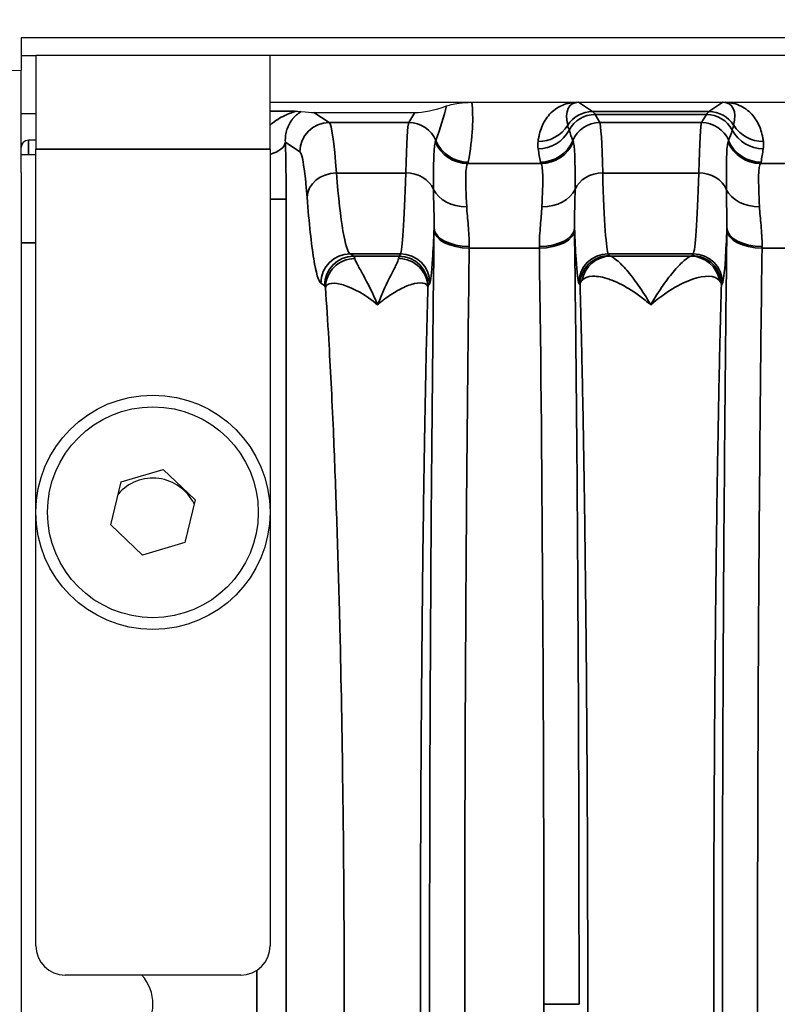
# Model space of a CAD drawing. Header units: millimetres. Extents: x 399 to 6233, y -1870 to 1602.
# Tile 565 of 656: x 5351 to 5364, y 314 to 330. Entities that reach past the tile are written whole.
import ezdxf

# ---------------------------------------------------------------- set-up
doc = ezdxf.new("R2010")
doc.units = ezdxf.units.MM
for name, color, linetype, lineweight in [('AM_5', 3, 'Continuous', 25), ('可見 (ISO)', 7, 'Continuous', 25), ('窄部可見 (ISO)', 7, 'Continuous', 35)]:
    doc.layers.add(name, color=color, linetype=linetype, lineweight=lineweight)
doc.styles.add('尺寸標註', font='romans.shx', dxfattribs={"bigfont": 'CHINESET.SHX'})
doc.dimstyles.new('CNS1$0', dxfattribs={"dimtxt": 2.5, "dimasz": 2.5, "dimexe": 1, "dimexo": 1, "dimgap": 1.5, "dimtad": 1, "dimtoh": 1, "dimdec": 1, "dimdsep": 46, "dimtxsty": '尺寸標註', "dimcen": 0, "dimclrd": 2, "dimclre": 2, "dimclrt": 1, "dimadec": 0, "dimazin": 2, "dimtp": 0.1, "dimtm": 0.1, "dimtfac": 0.71, "dimtdec": 1, "dimtmove": 0, "dimatfit": 0, "dimfxl": 0, "dimlwd": 13, "dimlwe": 13, "dimarcsym": 0})

# ---------------------------------------------------------------- blocks, each defined once
blk = doc.blocks.new('*D297')
at = {"layer": 'AM_5', "color": 2, "lineweight": 13}
for p, q in [((5339.611, 314.595), (5339.611, 341.186)), ((5500.331, 319.807), (5500.331, 341.186)), ((5342.111, 340.186), (5497.831, 340.186))]:
    blk.add_line(p, q, dxfattribs=at)
at = {"layer": 'AM_5', "color": 2, "lineweight": -2}
for points in [[(5342.111, 340.603), (5342.111, 339.77), (5339.611, 340.186)], [(5497.831, 340.603), (5497.831, 339.77), (5500.331, 340.186)]]:
    blk.add_solid(points, dxfattribs=at)
at = {"layer": 'Defpoints', "color": 0, "lineweight": -2}
for p in [(5500.331, 340.186), (5500.331, 318.807), (5339.611, 313.595)]:
    blk.add_point(p, dxfattribs=at)
at = {"layer": 'AM_5', "color": 1, "insert": (5419.971, 342.936), "char_height": 2.5, "attachment_point": 5, "style": '尺寸標註'}
blk.add_mtext('160.7', dxfattribs=at)

msp = doc.modelspace()

# ---------------------------------------------------------------- linework, layer by layer
at = {"layer": '可見 (ISO)'}
for p, q in [((5351.311, 330.095), (5351.311, 329.795)), ((5464.311, 330.095), (5351.311, 330.095)), ((5351.311, 329.795), (5351.311, 329.545)), ((5351.311, 329.795), (5351.561, 329.795)), ((5355.561, 329.795), (5351.561, 329.795)), ((5351.561, 329.795), (5351.561, 328.195)), ((5355.561, 328.195), (5355.561, 329.795)), ((5460.061, 329.795), (5355.561, 329.795)), ((5342.969, 329.399), (5351.311, 329.545)), ((5351.311, 327.795), (5351.311, 329.545)), ((5355.561, 328.995), (5460.061, 328.995)), ((5356.311, 328.821), (5358.034, 328.821)), ((5351.561, 328.795), (5351.311, 328.795)), ((5351.561, 328.345), (5351.436, 328.345)), ((5356.642, 328.345), (5356.642, 328.345)), ((5357.901, 328.345), (5357.901, 328.345)), ((5361.221, 328.345), (5361.221, 328.345)), ((5362.901, 328.345), (5362.901, 328.345)), ((5351.311, 328.295), (5351.336, 328.295)), ((5351.561, 314.595), (5351.561, 328.195)), ((5355.561, 328.195), (5355.561, 314.595)), ((5351.561, 328.095), (5351.311, 328.095)), ((5351.311, 327.795), (5351.311, 299.394)), ((5356.609, 324.095), (5356.609, 324.095)), ((5358.215, 324.095), (5358.215, 324.095)), ((5353.018, 322.512), (5353.738, 322.724)), ((5353.738, 322.724), (5354.281, 322.207)), ((5352.841, 321.783), (5353.018, 322.512)), ((5354.281, 322.207), (5354.105, 321.477)), ((5353.385, 321.265), (5352.841, 321.783)), ((5354.105, 321.477), (5353.385, 321.265)), ((5355.061, 314.095), (5352.061, 314.095))]:
    msp.add_line(p, q, dxfattribs=at)
for radius in [2, 1.8]:
    msp.add_circle((5353.561, 321.995), radius, dxfattribs=at)
for centre, radius, start, end in [((5351.436, 328.22), 0.125, 90, 180), ((5353.561, 321.795), 0.783, 26.0818, 139.2263), ((5352.061, 314.595), 0.5, 180, 270), ((5355.061, 314.595), 0.5, 270, 0), ((5352.811, 313.595), 0.75, 318.1897, 41.8103)]:
    msp.add_arc(centre, radius, start, end, dxfattribs=at)
for centre, major_axis, ratio, start_param, end_param in [((5355.061, 329.154), (1.346, -0.312), 0.087373, 5.606534, 5.922498), ((5358.533, 329.154), (0.703, 0.26), 0.296942, 3.818001, 4.660239)]:
    msp.add_ellipse(centre, major_axis=major_axis, ratio=ratio, start_param=start_param, end_param=end_param, dxfattribs=at)
for points, knots in [([(5358.574, 328.932), (5358.603, 328.942), (5358.64, 328.954), (5358.717, 328.97), (5358.77, 328.98), (5358.861, 328.989), (5358.888, 328.991), (5358.935, 328.993), (5358.948, 328.994), (5358.97, 328.994), (5358.977, 328.995), (5358.988, 328.995), (5358.991, 328.995), (5358.998, 328.995), (5359.002, 328.995), (5359.005, 328.995)], [-0.2326944, -0.2326944, -0.2326944, -0.2326944, -0.1132276, -0.1132276, -0.0354432, -0.0354432, -0.0129893, -0.0129893, -0.0052284, -0.0052284, -0.0022698, -0.0022698, -0.0010702, -0.0010702, 0, 0, 0, 0]), ([(5360.792, 328.995), (5360.799, 328.995), (5360.806, 328.995), (5360.813, 328.995), (5360.819, 328.995), (5360.824, 328.995), (5360.828, 328.995)], [0.00000000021, 0.00000000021, 0.00000000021, 0.00000000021, 0.00002113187, 0.00002113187, 0.00002113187, 0.0000394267, 0.0000394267, 0.0000394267, 0.0000394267]), ([(5363.294, 328.995), (5363.299, 328.995), (5363.306, 328.995), (5363.313, 328.995), (5363.319, 328.995), (5363.324, 328.995), (5363.33, 328.995)], [-0.00000491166, -0.00000491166, -0.00000491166, -0.00000491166, 0.00001772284, 0.00001772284, 0.00001772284, 0.00003506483, 0.00003506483, 0.00003506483, 0.00003506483]), ([(5355.985, 328.842), (5356.017, 328.841), (5356.043, 328.84), (5356.077, 328.839), (5356.087, 328.838), (5356.093, 328.837)], [-0.0000078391, -0.0000078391, -0.0000078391, -0.0000078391, 0.000153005, 0.000153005, 0.0003138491, 0.0003138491, 0.0003138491, 0.0003138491])]:
    msp.add_open_spline(points, degree=3, knots=knots, dxfattribs=at)
at = {"layer": '窄部可見 (ISO)'}
for p, q in [((5360.828, 328.995), (5361.067, 328.836)), ((5363.055, 328.836), (5363.294, 328.995)), ((5355.561, 328.842), (5355.985, 328.842)), ((5356.311, 328.821), (5356.569, 328.649)), ((5357.931, 328.649), (5358.034, 328.821)), ((5361.067, 328.836), (5363.055, 328.836)), ((5356.569, 328.649), (5357.931, 328.649)), ((5363.012, 328.784), (5361.11, 328.784)), ((5361.11, 328.784), (5361.192, 328.649)), ((5361.192, 328.649), (5362.931, 328.649)), ((5362.931, 328.649), (5363.012, 328.784)), ((5351.436, 328.095), (5351.436, 328.345)), ((5356.07, 328.149), (5355.823, 328.314)), ((5355.561, 328.195), (5351.561, 328.195)), ((5358.934, 327.95), (5360.188, 327.95)), ((5363.934, 327.95), (5365.224, 327.95)), ((5356.693, 327.787), (5357.881, 327.787)), ((5361.241, 327.787), (5362.881, 327.787)), ((5355.561, 327.342), (5355.836, 327.342)), ((5355.836, 327.342), (5355.836, 299.848)), ((5351.311, 326.595), (5351.561, 326.595)), ((5360.161, 326.504), (5358.962, 326.504)), ((5365.163, 326.504), (5363.962, 326.504)), ((5357.787, 326.408), (5356.928, 326.408)), ((5356.928, 326.408), (5356.989, 326.368)), ((5356.989, 326.368), (5357.763, 326.368)), ((5357.763, 326.368), (5357.787, 326.408)), ((5362.787, 326.408), (5361.335, 326.408)), ((5361.335, 326.408), (5361.354, 326.377)), ((5361.375, 326.368), (5362.747, 326.368)), ((5362.768, 326.377), (5362.787, 326.408)), ((5356.489, 325.868), (5356.429, 325.909)), ((5358.287, 325.909), (5358.263, 325.868)), ((5360.854, 325.878), (5360.835, 325.909)), ((5363.287, 325.909), (5363.268, 325.878)), ((5355.337, 313.012), (5355.337, 314.178)), ((5360.238, 313.595), (5360.837, 313.595))]:
    msp.add_line(p, q, dxfattribs=at)
for centre, major_axis, ratio, start_param, end_param in [((5361.342, 328.152), (0.641, -0.802), 0.399262, 2.832426, 3.839089), ((5362.78, 328.152), (-0.641, -0.802), 0.399262, 2.444096, 3.45076), ((5357.559, 327.529), (-1.006, -2.097), 0.194686, 2.059644, 2.3927), ((5361.067, 328.336), (-0.277, -0.416), 0.999683, 3.729704, 4.736367), ((5361.038, 228.802), (0, 100.043), 0.020838, 6.248286, 6.269226), ((5363.085, 228.802), (0, 100.043), 0.020838, 0.01396, 0.034899), ((5363.055, 328.336), (0.277, -0.416), 0.999683, 1.546818, 2.553481), ((5356.569, 328.149), (-0.277, -0.416), 0.998023, 3.730274, 5.299244), ((5356.574, 324.535), (0.013, -4.117), 0.051328, 2.481346, 3.103383), ((5357.928, 324.535), (-0.005, -4.117), 0.020515, 3.17966, 3.801678), ((5357.931, 328.149), (-0.429, 0.257), 0.999172, 4.077035, 5.252328), ((5361.11, 328.285), (-0.429, -0.257), 0.999172, 4.17245, 5.254458), ((5361.192, 328.149), (-0.429, -0.257), 0.999172, 4.17245, 5.347743), ((5361.194, 324.535), (0.005, -4.117), 0.020515, 2.481507, 3.103525), ((5362.928, 324.535), (-0.005, -4.117), 0.020515, 3.17966, 3.801678), ((5362.931, 328.149), (0.429, -0.257), 0.999172, 0.935442, 2.110736), ((5363.012, 328.285), (0.429, -0.257), 0.999172, 1.028727, 2.110736), ((5360.137, 328.923), (0.595, -0.075), 0.998245, 4.838078, 5.844438), ((5360.139, 328.8), (0.594, 0.083), 0.998238, 4.573579, 5.655239), ((8488.591, 331.542), (-3128.282, -0.854), 0.045755, 0.015157, 0.016397), ((2235.531, 331.542), (3128.282, -0.854), 0.045755, 6.266788, 6.268029), ((5363.983, 328.8), (0.594, -0.083), 0.998238, 3.769539, 4.851199), ((5363.985, 328.923), (0.595, 0.075), 0.998245, 3.58034, 4.5867), ((5355.323, 328.314), (0.5, 0.015), 0.485876, 5.193812, 6.22327), ((5355.751, 327.439), (-0.005, 1.79), 0.047447, 4.657656, 5.222504), ((5355.381, 320.524), (3.014, 7.827), 0.001618, 6.189135, 6.234176), ((5358.934, 328.549), (0.477, -0.364), 0.997266, 4.194851, 5.363923), ((5358.945, 328.572), (0.59, -0.11), 0.998212, 3.721475, 4.896388), ((5360.177, 328.572), (0.59, 0.11), 0.998212, 4.52839, 5.703303), ((5360.188, 328.549), (0.477, 0.364), 0.997266, 4.060855, 5.229927), ((5363.742, 320.524), (-3.014, 7.827), 0.001618, 0.049009, 0.09405), ((5360.381, 320.524), (3.014, 7.827), 0.001618, 6.189135, 6.234176), ((5363.934, 328.549), (0.477, -0.364), 0.997266, 4.194851, 5.363923), ((5363.945, 328.572), (0.59, -0.11), 0.998212, 3.721475, 4.896388), ((5356.075, 324.447), (-0.013, 3.705), 0.057031, 5.622891, 6.244935), ((5360.918, 327.462), (-0.583, 1.898), 0.300773, 1.080395, 1.207191), ((5363.204, 327.462), (0.583, 1.898), 0.300773, 5.075994, 5.20279), ((5347.267, 327.981), (11.679, 0), 0.058758, 6.238419, 6.272371), ((5371.855, 327.981), (-11.679, 0), 0.058758, 0.010815, 0.044766), ((5352.267, 327.981), (11.679, 0), 0.058758, 6.23842, 6.27237), ((5356.693, 327.374), (-0.499, -0.038), 0.826263, 4.648767, 6.190139), ((5356.944, 334.404), (0, 8), 0.055683, 2.544616, 3.106686), ((5357.781, 334.407), (0, -8.003), 0.022251, 0.034889, 0.596848), ((5357.881, 327.374), (0.5, -0.015), 0.826915, 0.361643, 1.596274), ((5361.241, 327.374), (-0.5, -0.015), 0.826915, 4.686911, 5.921542), ((5361.341, 334.407), (0, -8.003), 0.022251, 5.686337, 6.248296), ((5362.781, 334.407), (0, -8.003), 0.022251, 0.034889, 0.596848), ((5362.881, 327.374), (0.5, -0.015), 0.826915, 0.361643, 1.596274), ((5358.919, 327.664), (-0.6, -0.023), 0.752166, 0.306707, 1.54183), ((5360.203, 327.664), (0.6, -0.023), 0.752166, 4.741355, 5.976479), ((5363.919, 327.664), (-0.6, -0.023), 0.752166, 0.306707, 1.54183), ((5358.41, 325.424), (-0.008, -3.01), 0.019461, 4.220257, 4.232359), ((5358.962, 326.846), (-0.6, 0.008), 0.525274, 0.024614, 1.577589), ((5358.962, 326.814), (-0.6, 0.008), 0.516344, 0.024457, 1.577318), ((5360.16, 326.846), (0.6, 0.008), 0.525274, 4.705596, 6.258572), ((5360.161, 326.814), (0.6, 0.008), 0.516344, 4.705867, 6.258728), ((5360.712, 325.424), (-0.008, 3.01), 0.019461, 5.192415, 5.204517), ((5363.41, 325.424), (-0.008, -3.01), 0.01946, 4.220267, 4.232368), ((5363.962, 326.846), (-0.6, 0.008), 0.525274, 0.024614, 1.577589), ((5363.962, 326.814), (-0.6, 0.008), 0.516344, 0.024457, 1.577318), ((5359.01, 325.346), (-0.008, -2.509), 0.023353, 4.220301, 4.232382), ((5360.112, 325.346), (-0.008, 2.509), 0.023353, 5.192398, 5.204479), ((5359.701, 313.595), (0, 25), 0.02145, 4.712389, 5.255001), ((5364.01, 325.346), (-0.008, -2.508), 0.023353, 4.220304, 4.232385), ((5356.928, 325.909), (-0.277, -0.416), 0.998023, 3.730274, 5.299244), ((5356.989, 325.868), (-0.277, -0.416), 0.998023, 3.730274, 5.299244), ((5356.984, 323.364), (0, 3.006), 0.043632, 6.109925, 6.248313), ((5357.765, 323.369), (0, 3.001), 0.017453, 0.034901, 0.167215), ((5357.763, 325.868), (-0.429, 0.257), 0.999172, 3.682263, 5.252328), ((5357.787, 325.909), (-0.429, 0.257), 0.999172, 3.682263, 5.252328), ((5361.335, 325.909), (-0.429, -0.257), 0.999172, 4.17245, 5.742515), ((5361.375, 325.868), (0.117, 0.486), 0.989056, 0.238805, 1.634834), ((5362.747, 325.868), (-0.117, 0.486), 0.989056, 4.648351, 6.04438), ((5362.787, 325.909), (0.429, -0.257), 0.999172, 0.54067, 2.110736), ((5356.485, 323.367), (0, 2.503), 0.052336, 6.10989, 6.24844), ((5358.265, 323.373), (0, 2.497), 0.020942, 0.034786, 0.167317), ((5359.701, 313.595), (0, 25), 0.02145, 4.169777, 4.712389)]:
    msp.add_ellipse(centre, major_axis=major_axis, ratio=ratio, start_param=start_param, end_param=end_param, dxfattribs=at)
for points, knots in [([(5359.005, 328.995), (5359.022, 328.865), (5359.026, 328.715), (5359.017, 328.551), (5359.008, 328.372), (5358.983, 328.177), (5358.945, 327.973)], [3.8442704, 3.8442704, 3.8442704, 3.8442704, 4.0696423, 4.0696423, 4.0696423, 4.3163862, 4.3163862, 4.3163862, 4.3163862]), ([(5360.137, 328.324), (5360.14, 328.347), (5360.144, 328.37), (5360.148, 328.391), (5360.152, 328.412), (5360.156, 328.433), (5360.162, 328.453), (5360.172, 328.494), (5360.185, 328.534), (5360.201, 328.573), (5360.233, 328.653), (5360.278, 328.727), (5360.334, 328.789), (5360.394, 328.854), (5360.467, 328.906), (5360.548, 328.941), (5360.591, 328.96), (5360.637, 328.973), (5360.684, 328.982), (5360.72, 328.989), (5360.756, 328.993), (5360.792, 328.995)], [2.1358688, 2.1358688, 2.1358688, 2.1358688, 2.1945542, 2.1945542, 2.1945542, 2.25329, 2.25329, 2.25329, 2.3713058, 2.3713058, 2.3713058, 2.612508, 2.612508, 2.612508, 2.8678155, 2.8678155, 2.8678155, 3.004742, 3.004742, 3.004742, 3.1094244, 3.1094244, 3.1094244, 3.1094244]), ([(5363.33, 328.995), (5363.366, 328.993), (5363.403, 328.989), (5363.438, 328.982), (5363.485, 328.973), (5363.531, 328.96), (5363.574, 328.941), (5363.655, 328.906), (5363.728, 328.854), (5363.788, 328.789), (5363.845, 328.727), (5363.889, 328.653), (5363.922, 328.573), (5363.937, 328.534), (5363.95, 328.494), (5363.961, 328.453), (5363.966, 328.433), (5363.97, 328.412), (5363.974, 328.391), (5363.978, 328.37), (5363.982, 328.347), (5363.985, 328.324)], [3.1737609, 3.1737609, 3.1737609, 3.1737609, 3.2784434, 3.2784434, 3.2784434, 3.4153698, 3.4153698, 3.4153698, 3.6706773, 3.6706773, 3.6706773, 3.9118795, 3.9118795, 3.9118795, 4.0298953, 4.0298953, 4.0298953, 4.0886311, 4.0886311, 4.0886311, 4.1473165, 4.1473165, 4.1473165, 4.1473165]), ([(5355.561, 328.602), (5355.575, 328.615), (5355.589, 328.627), (5355.603, 328.639), (5355.68, 328.701), (5355.764, 328.748), (5355.842, 328.782), (5355.844, 328.783), (5355.846, 328.784), (5355.848, 328.785), (5355.885, 328.801), (5355.922, 328.814), (5355.95, 328.824), (5355.952, 328.824), (5355.954, 328.825), (5355.956, 328.826), (5355.982, 328.835), (5355.997, 328.841), (5355.985, 328.842)], [0.0007788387, 0.0007788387, 0.0007788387, 0.0007788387, 0.0008591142, 0.0008591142, 0.0008591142, 0.0012950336, 0.0012950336, 0.0012950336, 0.0013059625, 0.0013059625, 0.0013059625, 0.0015108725, 0.0015108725, 0.0015108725, 0.0015260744, 0.0015260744, 0.0015260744, 0.0017267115, 0.0017267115, 0.0017267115, 0.0017267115]), ([(5356.093, 328.837), (5356.093, 328.837), (5356.092, 328.837), (5356.091, 328.836), (5356.091, 328.836), (5356.09, 328.835), (5356.09, 328.835), (5356.079, 328.828), (5356.067, 328.82), (5356.054, 328.811), (5356.04, 328.802), (5356.027, 328.791), (5356.013, 328.779), (5356.009, 328.775), (5356.005, 328.772), (5356.001, 328.769), (5355.988, 328.756), (5355.975, 328.743), (5355.962, 328.728), (5355.958, 328.725), (5355.955, 328.721), (5355.952, 328.717), (5355.949, 328.713), (5355.946, 328.709), (5355.943, 328.705), (5355.941, 328.703), (5355.939, 328.701), (5355.938, 328.699), (5355.933, 328.692), (5355.928, 328.686), (5355.923, 328.679), (5355.897, 328.641), (5355.872, 328.595), (5355.853, 328.54), (5355.852, 328.536), (5355.851, 328.533), (5355.85, 328.53), (5355.831, 328.47), (5355.818, 328.4), (5355.823, 328.314)], [0, 0, 0, 0, 0.000012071, 0.000012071, 0.000012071, 0.000023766, 0.000023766, 0.000023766, 0.000205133, 0.000205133, 0.000205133, 0.000386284, 0.000386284, 0.000386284, 0.000434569, 0.000434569, 0.000434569, 0.000603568, 0.000603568, 0.000603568, 0.000645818, 0.000645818, 0.000645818, 0.00068593, 0.00068593, 0.00068593, 0.000709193, 0.000709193, 0.000709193, 0.000772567, 0.000772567, 0.000772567, 0.001138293, 0.001138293, 0.001138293, 0.001158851, 0.001158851, 0.001158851, 0.001545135, 0.001545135, 0.001545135, 0.001545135]), ([(5360.644, 328.603), (5360.647, 328.591), (5360.65, 328.579), (5360.654, 328.566), (5360.659, 328.551), (5360.664, 328.536), (5360.669, 328.519)], [0, 0, 0, 0, 0.001000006, 0.001000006, 0.001000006, 0.00208995, 0.00208995, 0.00208995, 0.00208995]), ([(5363.453, 328.519), (5363.458, 328.534), (5363.463, 328.549), (5363.467, 328.562), (5363.471, 328.577), (5363.475, 328.59), (5363.478, 328.603)], [0, 0, 0, 0, 0.001000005, 0.001000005, 0.001000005, 0.002089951, 0.002089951, 0.002089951, 0.002089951]), ([(5358.353, 327.505), (5358.352, 327.737), (5358.352, 327.921), (5358.357, 328.058), (5358.361, 328.196), (5358.37, 328.282), (5358.383, 328.316)], [0, 0, 0, 0, 0.001125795, 0.001125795, 0.001125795, 0.00225159, 0.00225159, 0.00225159, 0.00225159]), ([(5360.739, 328.316), (5360.752, 328.283), (5360.76, 328.197), (5360.77, 327.922), (5360.771, 327.737), (5360.769, 327.505)], [0, 0, 0, 0, 0.001138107, 0.001138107, 0.002276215, 0.002276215, 0.002276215, 0.002276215]), ([(5363.353, 327.505), (5363.352, 327.737), (5363.352, 327.921), (5363.357, 328.058), (5363.361, 328.196), (5363.37, 328.282), (5363.383, 328.316)], [0, 0, 0, 0, 0.001125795, 0.001125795, 0.001125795, 0.00225159, 0.00225159, 0.00225159, 0.00225159]), ([(5358.934, 327.95), (5358.916, 327.93), (5358.906, 327.857), (5358.904, 327.73), (5358.902, 327.604), (5358.909, 327.432), (5358.919, 327.212)], [0, 0, 0, 0, 0.000987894, 0.000987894, 0.000987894, 0.001975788, 0.001975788, 0.001975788, 0.001975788]), ([(5360.203, 327.212), (5360.213, 327.432), (5360.22, 327.606), (5360.218, 327.732), (5360.216, 327.857), (5360.206, 327.93), (5360.188, 327.95)], [0, 0, 0, 0, 0.000987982, 0.000987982, 0.000987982, 0.001975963, 0.001975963, 0.001975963, 0.001975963]), ([(5363.934, 327.95), (5363.916, 327.93), (5363.906, 327.857), (5363.904, 327.73), (5363.902, 327.604), (5363.909, 327.432), (5363.919, 327.212)], [0, 0, 0, 0, 0.000987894, 0.000987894, 0.000987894, 0.001975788, 0.001975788, 0.001975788, 0.001975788]), ([(5358.362, 326.846), (5358.365, 326.959), (5358.362, 327.068), (5358.359, 327.174), (5358.356, 327.287), (5358.353, 327.397), (5358.353, 327.505)], [0.000000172, 0.000000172, 0.000000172, 0.000000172, 0.000500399, 0.000500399, 0.000500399, 0.001035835, 0.001035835, 0.001035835, 0.001035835]), ([(5360.769, 327.505), (5360.769, 327.397), (5360.766, 327.287), (5360.763, 327.174), (5360.76, 327.068), (5360.757, 326.959), (5360.76, 326.846)], [0, 0, 0, 0, 0.000535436, 0.000535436, 0.000535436, 0.001035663, 0.001035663, 0.001035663, 0.001035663]), ([(5363.362, 326.846), (5363.365, 326.959), (5363.362, 327.068), (5363.359, 327.174), (5363.356, 327.287), (5363.353, 327.397), (5363.353, 327.505)], [0.000000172, 0.000000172, 0.000000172, 0.000000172, 0.000500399, 0.000500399, 0.000500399, 0.001035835, 0.001035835, 0.001035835, 0.001035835]), ([(5356.429, 325.909), (5356.387, 325.936), (5356.346, 326.077), (5356.266, 326.572), (5356.228, 326.926), (5356.194, 327.374)], [1.6057029, 1.6057029, 1.6057029, 1.6057029, 1.8867378, 1.8867378, 2.1677727, 2.1677727, 2.1677727, 2.1677727]), ([(5358.919, 327.212), (5358.924, 327.113), (5358.935, 327.007), (5358.945, 326.893), (5358.955, 326.78), (5358.964, 326.659), (5358.962, 326.531)], [0, 0, 0, 0, 0.000446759, 0.000446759, 0.000446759, 0.000893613, 0.000893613, 0.000893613, 0.000893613]), ([(5360.16, 326.531), (5360.158, 326.659), (5360.168, 326.78), (5360.178, 326.893), (5360.188, 327.007), (5360.198, 327.113), (5360.203, 327.212)], [0, 0, 0, 0, 0.000446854, 0.000446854, 0.000446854, 0.000893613, 0.000893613, 0.000893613, 0.000893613]), ([(5363.919, 327.212), (5363.924, 327.113), (5363.935, 327.007), (5363.945, 326.893), (5363.955, 326.78), (5363.964, 326.659), (5363.962, 326.531)], [0, 0, 0, 0, 0.000446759, 0.000446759, 0.000446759, 0.000893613, 0.000893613, 0.000893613, 0.000893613]), ([(5358.362, 300.376), (5358.337, 302.358), (5358.317, 304.504), (5358.304, 306.734), (5358.291, 308.965), (5358.285, 311.28), (5358.285, 313.595), (5358.285, 315.91), (5358.291, 318.225), (5358.304, 320.455), (5358.317, 322.686), (5358.337, 324.831), (5358.362, 326.814)], [2.598981, 2.598981, 2.598981, 2.598981, 2.870287, 2.870287, 2.870287, 3.141593, 3.141593, 3.141593, 3.412899, 3.412899, 3.412899, 3.684204, 3.684204, 3.684204, 3.684204]), ([(5358.362, 326.846), (5358.354, 326.641), (5358.345, 326.465), (5358.336, 326.324), (5358.32, 326.076), (5358.303, 325.936), (5358.287, 325.909)], [1.0953922, 1.0953922, 1.0953922, 1.0953922, 1.2550802, 1.2550802, 1.2550802, 1.5358897, 1.5358897, 1.5358897, 1.5358897]), ([(5360.835, 325.909), (5360.819, 325.936), (5360.802, 326.076), (5360.786, 326.324), (5360.777, 326.465), (5360.768, 326.641), (5360.76, 326.846)], [1.6057029, 1.6057029, 1.6057029, 1.6057029, 1.8865124, 1.8865124, 1.8865124, 2.0462004, 2.0462004, 2.0462004, 2.0462004]), ([(5360.76, 326.814), (5360.786, 324.831), (5360.805, 322.686), (5360.818, 320.455), (5360.831, 318.225), (5360.837, 315.91), (5360.837, 313.595)], [5.7405735, 5.7405735, 5.7405735, 5.7405735, 6.0118794, 6.0118794, 6.0118794, 6.2831853, 6.2831853, 6.2831853, 6.2831853]), ([(5363.362, 300.376), (5363.337, 302.358), (5363.317, 304.504), (5363.304, 306.734), (5363.291, 308.965), (5363.285, 311.28), (5363.285, 313.595), (5363.285, 315.91), (5363.291, 318.225), (5363.304, 320.455), (5363.317, 322.686), (5363.337, 324.831), (5363.362, 326.814)], [2.598981, 2.598981, 2.598981, 2.598981, 2.870287, 2.870287, 2.870287, 3.141593, 3.141593, 3.141593, 3.412899, 3.412899, 3.412899, 3.684204, 3.684204, 3.684204, 3.684204]), ([(5363.362, 326.846), (5363.354, 326.641), (5363.345, 326.465), (5363.336, 326.324), (5363.32, 326.076), (5363.303, 325.936), (5363.287, 325.909)], [1.0953922, 1.0953922, 1.0953922, 1.0953922, 1.2550802, 1.2550802, 1.2550802, 1.5358897, 1.5358897, 1.5358897, 1.5358897]), ([(5358.962, 326.504), (5358.937, 324.568), (5358.917, 322.473), (5358.891, 318.116), (5358.885, 315.856), (5358.885, 311.334), (5358.891, 309.073), (5358.917, 304.717), (5358.937, 302.622), (5358.962, 300.685)], [2.598981, 2.598981, 2.598981, 2.598981, 2.870287, 2.870287, 3.141593, 3.141593, 3.412899, 3.412899, 3.684204, 3.684204, 3.684204, 3.684204]), ([(5363.962, 326.504), (5363.937, 324.568), (5363.917, 322.473), (5363.891, 318.116), (5363.885, 315.856), (5363.885, 311.334), (5363.891, 309.073), (5363.917, 304.717), (5363.937, 302.622), (5363.962, 300.685)], [2.598981, 2.598981, 2.598981, 2.598981, 2.870287, 2.870287, 3.141593, 3.141593, 3.412899, 3.412899, 3.684204, 3.684204, 3.684204, 3.684204]), ([(5357.007, 326.325), (5356.877, 326.324), (5356.747, 326.27), (5356.655, 326.179), (5356.563, 326.088), (5356.508, 325.961), (5356.507, 325.833)], [0, 0, 0, 0, 0.5, 0.5, 0.5, 0.9998705, 0.9998705, 0.9998705, 0.9998705]), ([(5357.007, 326.325), (5357.013, 326.299), (5357.033, 326.261), (5357.059, 326.213), (5357.085, 326.166), (5357.118, 326.109), (5357.154, 326.043), (5357.226, 325.91), (5357.314, 325.739), (5357.398, 325.537)], [0, 0, 0, 0, 0.000455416, 0.000455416, 0.000455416, 0.000909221, 0.000909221, 0.000909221, 0.001818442, 0.001818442, 0.001818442, 0.001818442]), ([(5357.398, 325.537), (5357.478, 325.741), (5357.56, 325.913), (5357.662, 326.114), (5357.692, 326.172), (5357.737, 326.266), (5357.753, 326.303), (5357.756, 326.328)], [-0.000011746, -0.000011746, -0.000011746, -0.000011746, 0.000905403, 0.000905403, 0.001363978, 0.001363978, 0.001822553, 0.001822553, 0.001822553, 0.001822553]), ([(5358.256, 325.835), (5358.255, 325.964), (5358.201, 326.092), (5358.109, 326.183), (5358.016, 326.274), (5357.887, 326.328), (5357.756, 326.328)], [0.0001264, 0.0001264, 0.0001264, 0.0001264, 0.5, 0.5, 0.5, 1, 1, 1, 1]), ([(5361.354, 326.377), (5361.223, 326.377), (5361.093, 326.323), (5361.001, 326.231), (5360.908, 326.138), (5360.854, 326.008), (5360.854, 325.878)], [0, 0, 0, 0, 0.5, 0.5, 0.5, 1, 1, 1, 1]), ([(5361.375, 326.368), (5361.398, 326.361), (5361.437, 326.337), (5361.485, 326.296), (5361.533, 326.255), (5361.591, 326.197), (5361.652, 326.126), (5361.714, 326.055), (5361.78, 325.97), (5361.849, 325.872), (5361.918, 325.773), (5361.99, 325.66), (5362.061, 325.537)], [0, 0, 0, 0, 0.000572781, 0.000572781, 0.000572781, 0.001145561, 0.001145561, 0.001145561, 0.001718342, 0.001718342, 0.001718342, 0.002291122, 0.002291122, 0.002291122, 0.002291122]), ([(5362.061, 325.537), (5362.132, 325.661), (5362.204, 325.773), (5362.273, 325.872), (5362.341, 325.969), (5362.407, 326.053), (5362.467, 326.123), (5362.529, 326.195), (5362.587, 326.253), (5362.635, 326.294), (5362.684, 326.336), (5362.724, 326.361), (5362.747, 326.368)], [-0.000011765, -0.000011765, -0.000011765, -0.000011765, 0.000565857, 0.000565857, 0.000565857, 0.001135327, 0.001135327, 0.001135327, 0.001714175, 0.001714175, 0.001714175, 0.002298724, 0.002298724, 0.002298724, 0.002298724]), ([(5362.768, 326.377), (5362.899, 326.377), (5363.029, 326.323), (5363.122, 326.231), (5363.214, 326.138), (5363.268, 326.008), (5363.268, 325.878)], [0, 0, 0, 0, 0.5, 0.5, 0.5, 1, 1, 1, 1]), ([(5362.061, 325.537), (5361.999, 325.591), (5361.936, 325.641), (5361.874, 325.686), (5361.812, 325.731), (5361.751, 325.772), (5361.691, 325.809), (5361.575, 325.88), (5361.464, 325.933), (5361.36, 325.97), (5361.357, 325.971), (5361.353, 325.973), (5361.35, 325.974), (5361.247, 326.009), (5361.153, 326.027), (5361.075, 326.025), (5361.072, 326.025), (5361.07, 326.025), (5361.067, 326.024), (5360.987, 326.021), (5360.924, 325.997), (5360.888, 325.953)], [-0.000011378, -0.000011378, -0.000011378, -0.000011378, 0.000287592, 0.000287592, 0.000287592, 0.000586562, 0.000586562, 0.000586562, 0.001165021, 0.001165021, 0.001165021, 0.001184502, 0.001184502, 0.001184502, 0.001762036, 0.001762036, 0.001762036, 0.001782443, 0.001782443, 0.001782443, 0.002380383, 0.002380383, 0.002380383, 0.002380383]), ([(5363.234, 325.953), (5363.161, 326.042), (5362.984, 326.047), (5362.773, 325.974), (5362.563, 325.902), (5362.311, 325.752), (5362.061, 325.537)], [0, 0, 0, 0, 0.00119489, 0.00119489, 0.00119489, 0.002389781, 0.002389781, 0.002389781, 0.002389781]), ([(5363.268, 325.878), (5363.268, 325.878), (5363.268, 325.88), (5363.268, 325.882), (5363.268, 325.883), (5363.267, 325.885), (5363.267, 325.887), (5363.266, 325.89), (5363.266, 325.893), (5363.265, 325.896), (5363.263, 325.902), (5363.261, 325.909), (5363.258, 325.915), (5363.253, 325.928), (5363.245, 325.94), (5363.234, 325.953)], [-0.00000006, -0.00000006, -0.00000006, -0.00000006, 0.0000185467, 0.0000185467, 0.0000185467, 0.0000394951, 0.0000394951, 0.0000394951, 0.0000814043, 0.0000814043, 0.0000814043, 0.0001653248, 0.0001653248, 0.0001653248, 0.0003340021, 0.0003340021, 0.0003340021, 0.0003340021]), ([(5357.398, 325.537), (5357.192, 325.709), (5356.987, 325.822), (5356.823, 325.873), (5356.82, 325.874), (5356.817, 325.875), (5356.814, 325.876), (5356.735, 325.9), (5356.665, 325.909), (5356.612, 325.903), (5356.61, 325.902), (5356.607, 325.902), (5356.605, 325.902), (5356.551, 325.894), (5356.516, 325.87), (5356.507, 325.833)], [-0.000011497, -0.000011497, -0.000011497, -0.000011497, 0.000957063, 0.000957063, 0.000957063, 0.000976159, 0.000976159, 0.000976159, 0.001448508, 0.001448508, 0.001448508, 0.001469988, 0.001469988, 0.001469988, 0.001963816, 0.001963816, 0.001963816, 0.001963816]), ([(5356.507, 301.357), (5356.527, 301.638), (5356.546, 301.934), (5356.563, 302.239), (5356.591, 302.72), (5356.617, 303.245), (5356.642, 303.797), (5356.661, 304.248), (5356.679, 304.72), (5356.696, 305.215), (5356.713, 305.71), (5356.729, 306.231), (5356.743, 306.759), (5356.748, 306.96), (5356.753, 307.163), (5356.758, 307.367), (5356.765, 307.7), (5356.773, 308.037), (5356.779, 308.38), (5356.789, 308.934), (5356.798, 309.502), (5356.805, 310.082), (5356.82, 311.24), (5356.827, 312.412), (5356.827, 313.595), (5356.827, 314.777), (5356.82, 315.948), (5356.805, 317.108), (5356.794, 318.046), (5356.778, 318.952), (5356.758, 319.822), (5356.753, 320.027), (5356.748, 320.23), (5356.743, 320.431), (5356.729, 320.958), (5356.713, 321.479), (5356.696, 321.974), (5356.679, 322.469), (5356.661, 322.942), (5356.642, 323.393), (5356.617, 323.945), (5356.591, 324.469), (5356.563, 324.951), (5356.546, 325.255), (5356.527, 325.551), (5356.507, 325.833)], [0.0306519, 0.0306519, 0.0306519, 0.0306519, 0.0761423, 0.0761423, 0.0761423, 0.1479894, 0.1479894, 0.1479894, 0.2066581, 0.2066581, 0.2066581, 0.2653269, 0.2653269, 0.2653269, 0.287704, 0.287704, 0.287704, 0.3239956, 0.3239956, 0.3239956, 0.3826644, 0.3826644, 0.3826644, 0.5, 0.5, 0.5, 0.6173393, 0.6173393, 0.6173393, 0.7123132, 0.7123132, 0.7123132, 0.7346768, 0.7346768, 0.7346768, 0.7933455, 0.7933455, 0.7933455, 0.8520143, 0.8520143, 0.8520143, 0.9238651, 0.9238651, 0.9238651, 0.9693517, 0.9693517, 0.9693517, 0.9693517]), ([(5358.256, 325.835), (5358.252, 325.874), (5358.221, 325.899), (5358.171, 325.908), (5358.169, 325.908), (5358.166, 325.908), (5358.164, 325.909), (5358.115, 325.915), (5358.048, 325.907), (5357.972, 325.883), (5357.968, 325.882), (5357.965, 325.881), (5357.961, 325.88), (5357.924, 325.868), (5357.885, 325.853), (5357.844, 325.834), (5357.776, 325.803), (5357.704, 325.762), (5357.629, 325.713), (5357.591, 325.688), (5357.553, 325.661), (5357.514, 325.632), (5357.495, 325.617), (5357.476, 325.602), (5357.456, 325.586), (5357.437, 325.57), (5357.417, 325.554), (5357.398, 325.537)], [-0.00000006, -0.00000006, -0.00000006, -0.00000006, 0.000497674, 0.000497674, 0.000497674, 0.000519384, 0.000519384, 0.000519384, 0.000995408, 0.000995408, 0.000995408, 0.001017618, 0.001017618, 0.001017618, 0.001244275, 0.001244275, 0.001244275, 0.001617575, 0.001617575, 0.001617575, 0.001804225, 0.001804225, 0.001804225, 0.00189755, 0.00189755, 0.00189755, 0.001990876, 0.001990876, 0.001990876, 0.001990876]), ([(5358.256, 325.835), (5358.248, 325.553), (5358.241, 325.256), (5358.233, 324.951), (5358.222, 324.47), (5358.212, 323.946), (5358.202, 323.395), (5358.194, 322.944), (5358.187, 322.471), (5358.18, 321.976), (5358.173, 321.481), (5358.167, 320.96), (5358.162, 320.433), (5358.16, 320.231), (5358.158, 320.028), (5358.156, 319.822), (5358.153, 319.49), (5358.15, 319.153), (5358.147, 318.811), (5358.143, 318.257), (5358.139, 317.688), (5358.136, 317.109), (5358.131, 315.95), (5358.128, 314.778), (5358.128, 313.595), (5358.128, 312.412), (5358.131, 311.24), (5358.136, 310.081), (5358.141, 309.143), (5358.147, 308.237), (5358.156, 307.368), (5358.158, 307.162), (5358.16, 306.958), (5358.162, 306.757), (5358.167, 306.229), (5358.173, 305.708), (5358.18, 305.213), (5358.187, 304.718), (5358.194, 304.245), (5358.202, 303.794), (5358.212, 303.243), (5358.222, 302.719), (5358.233, 302.239), (5358.241, 301.933), (5358.248, 301.636), (5358.256, 301.354)], [0.0305667, 0.0305667, 0.0305667, 0.0305667, 0.076192, 0.076192, 0.076192, 0.1479255, 0.1479255, 0.1479255, 0.2066049, 0.2066049, 0.2066049, 0.2652842, 0.2652842, 0.2652842, 0.2877291, 0.2877291, 0.2877291, 0.3239636, 0.3239636, 0.3239636, 0.382643, 0.382643, 0.382643, 0.5, 0.5, 0.5, 0.6173605, 0.6173605, 0.6173605, 0.7122881, 0.7122881, 0.7122881, 0.7347193, 0.7347193, 0.7347193, 0.7933987, 0.7933987, 0.7933987, 0.8520781, 0.8520781, 0.8520781, 0.9238154, 0.9238154, 0.9238154, 0.9694369, 0.9694369, 0.9694369, 0.9694369]), ([(5360.854, 301.312), (5360.865, 301.68), (5360.875, 302.08), (5360.884, 302.49), (5360.893, 302.886), (5360.902, 303.311), (5360.91, 303.755), (5360.918, 304.208), (5360.925, 304.683), (5360.932, 305.18), (5360.939, 305.677), (5360.946, 306.202), (5360.951, 306.73), (5360.954, 306.992), (5360.957, 307.258), (5360.959, 307.526), (5360.962, 307.799), (5360.964, 308.076), (5360.966, 308.356), (5360.97, 308.912), (5360.974, 309.483), (5360.977, 310.065), (5360.983, 311.229), (5360.986, 312.406), (5360.986, 313.595), (5360.986, 314.784), (5360.983, 315.96), (5360.977, 317.125), (5360.972, 318.001), (5360.967, 318.848), (5360.959, 319.663), (5360.957, 319.932), (5360.954, 320.197), (5360.951, 320.459), (5360.946, 320.987), (5360.939, 321.512), (5360.932, 322.01), (5360.925, 322.507), (5360.918, 322.982), (5360.91, 323.434), (5360.902, 323.879), (5360.893, 324.304), (5360.884, 324.7), (5360.875, 325.11), (5360.865, 325.509), (5360.854, 325.878)], [0.0294093, 0.0294093, 0.0294093, 0.0294093, 0.089244, 0.089244, 0.089244, 0.1470574, 0.1470574, 0.1470574, 0.2058814, 0.2058814, 0.2058814, 0.2647055, 0.2647055, 0.2647055, 0.2938656, 0.2938656, 0.2938656, 0.3235296, 0.3235296, 0.3235296, 0.3823536, 0.3823536, 0.3823536, 0.5, 0.5, 0.5, 0.6176498, 0.6176498, 0.6176498, 0.7061501, 0.7061501, 0.7061501, 0.735298, 0.735298, 0.735298, 0.794122, 0.794122, 0.794122, 0.8529461, 0.8529461, 0.8529461, 0.9107639, 0.9107639, 0.9107639, 0.9705942, 0.9705942, 0.9705942, 0.9705942]), ([(5363.268, 325.878), (5363.258, 325.509), (5363.247, 325.11), (5363.238, 324.7), (5363.229, 324.304), (5363.221, 323.879), (5363.213, 323.434), (5363.205, 322.982), (5363.197, 322.507), (5363.19, 322.01), (5363.183, 321.512), (5363.177, 320.987), (5363.171, 320.459), (5363.168, 320.197), (5363.166, 319.932), (5363.163, 319.663), (5363.161, 319.39), (5363.158, 319.113), (5363.156, 318.833), (5363.152, 318.277), (5363.148, 317.707), (5363.145, 317.125), (5363.14, 315.961), (5363.137, 314.784), (5363.137, 313.595), (5363.137, 312.406), (5363.14, 311.229), (5363.145, 310.065), (5363.15, 309.189), (5363.156, 308.342), (5363.163, 307.526), (5363.166, 307.258), (5363.168, 306.993), (5363.171, 306.731), (5363.177, 306.202), (5363.183, 305.677), (5363.19, 305.18), (5363.197, 304.683), (5363.205, 304.208), (5363.213, 303.755), (5363.221, 303.311), (5363.229, 302.886), (5363.238, 302.49), (5363.247, 302.08), (5363.258, 301.68), (5363.268, 301.312)], [0.0294093, 0.0294093, 0.0294093, 0.0294093, 0.089244, 0.089244, 0.089244, 0.1470574, 0.1470574, 0.1470574, 0.2058814, 0.2058814, 0.2058814, 0.2647055, 0.2647055, 0.2647055, 0.2938656, 0.2938656, 0.2938656, 0.3235296, 0.3235296, 0.3235296, 0.3823536, 0.3823536, 0.3823536, 0.5, 0.5, 0.5, 0.6176498, 0.6176498, 0.6176498, 0.7061501, 0.7061501, 0.7061501, 0.735298, 0.735298, 0.735298, 0.794122, 0.794122, 0.794122, 0.8529461, 0.8529461, 0.8529461, 0.9107639, 0.9107639, 0.9107639, 0.9705942, 0.9705942, 0.9705942, 0.9705942])]:
    msp.add_open_spline(points, degree=3, knots=knots, dxfattribs=at)
for points in [[(5360.139, 328.201), (5360.134, 328.242), (5360.132, 328.283), (5360.137, 328.324)], [(5363.985, 328.324), (5363.99, 328.283), (5363.989, 328.242), (5363.983, 328.201)], [(5361.354, 326.377), (5361.356, 326.374), (5361.363, 326.371), (5361.375, 326.368)], [(5362.747, 326.368), (5362.76, 326.371), (5362.767, 326.374), (5362.768, 326.377)], [(5360.888, 325.953), (5360.867, 325.928), (5360.856, 325.903), (5360.854, 325.878)]]:
    msp.add_open_spline(points, degree=3, dxfattribs=at)

# ---------------------------------------------------------------- dimensions: what is measured, and where the dimension line sits
at = {"layer": 'AM_5'}
dim = msp.add_linear_dim(base=(5500.331, 340.186), p1=(5339.611, 313.595), p2=(5500.331, 318.807), dimstyle='CNS1$0', override={"dimtdec": 3}, dxfattribs=at)
dim.commit()
dim.dimension.update_dxf_attribs({"geometry": '*D297', "text_midpoint": (5419.971, 342.936)})

doc.saveas('drawing.dxf')
